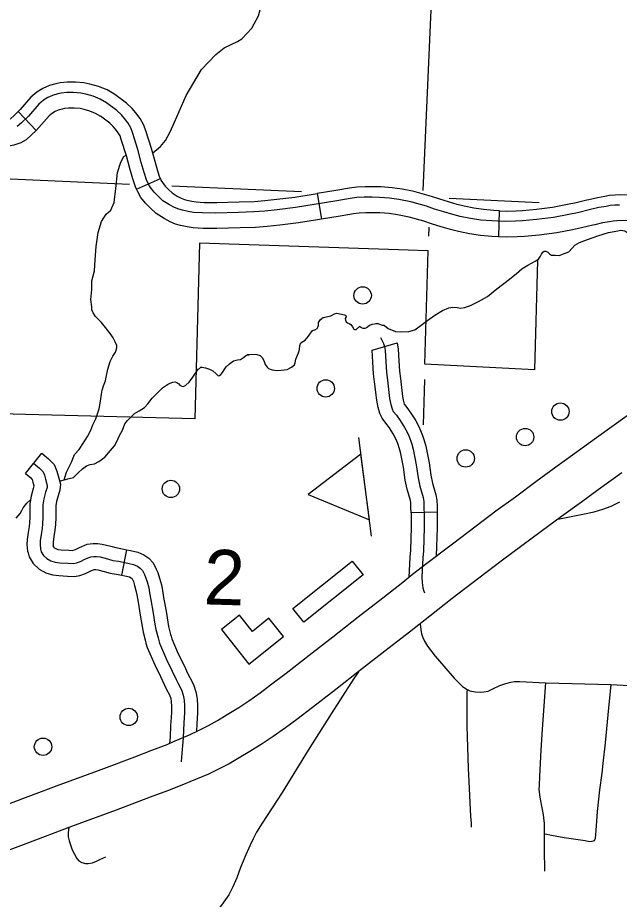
# Model space of a CAD drawing. Extents: x 653372 to 905732, y 627442 to 787275.
# Drawn here: x 709147 to 712613, y 769081 to 774163 of the extents above; entities that cross this region are included whole.
import ezdxf

# ---------------------------------------------------------------- set-up
doc = ezdxf.new("R2010")
doc.units = 0
for name, color, linetype in [('15', 7, 'Continuous'), ('31', 7, 'Continuous'), ('32', 7, 'Continuous'), ('35', 7, 'Continuous'), ('4', 7, 'Continuous'), ('45', 7, 'Continuous'), ('5', 7, 'Continuous'), ('56', 7, 'Continuous'), ('57', 7, 'Continuous'), ('58', 7, 'Continuous'), ('7', 7, 'Continuous')]:
    doc.layers.add(name, color=color, linetype=linetype)

msp = doc.modelspace()

# ---------------------------------------------------------------- linework, layer by layer
at = {"layer": '15'}
for points in [[(709920.8, 769940.5), (710007.9, 769973.8), (710040.4, 769988.2), (710141.5, 770030.5), (710184.6, 770052.1), (710246.6, 770082.9), (710297.6, 770112.6), (710354.3, 770146), (710420.5, 770187.7), (710478.3, 770225.7), (710543.8, 770271.8), (710604.1, 770317), (710693.1, 770385.5), (710826.6, 770488.2), (710962.1, 770594.4), (711108.6, 770709), (711250.3, 770818.9), (711366.4, 770909.7), (711412.6, 770946.7), (711497.2, 771012.7), (711652.4, 771130.6), (711788.3, 771234.5), (711901.7, 771320.2), (712014.2, 771401.9), (712131.8, 771489.5), (712247.2, 771573.1), (712344, 771643.7), (712480.9, 771742.5), (712657.9, 771869.4)], [(712626.9, 771539.6), (712490.8, 771441.3), (712394.2, 771370.9), (712279.9, 771288), (712162.3, 771200.5), (712050.5, 771119.3), (711939.6, 771035.5), (711803.9, 770931.7), (711649.7, 770814.6), (711567.6, 770750.5), (711521.5, 770713.6), (711403.9, 770621.7), (711262.2, 770511.8), (711116.2, 770397.5), (710980, 770290.7), (710845.5, 770187.3), (710755.3, 770117.9), (710690.8, 770069.5), (710619, 770019), (710555.8, 769977.4), (710484.4, 769932.5), (710424, 769896.9), (710365.2, 769862.6), (710296.1, 769828.4), (710245.8, 769803.2)], [(707600.1, 769066.2), (707744.5, 769129.5), (707817.5, 769159.1), (707901.5, 769190.7), (708177.1, 769290.2), (708348.7, 769353.3), (708438.9, 769386.9), (708546.1, 769424.2), (708756.2, 769503.5), (708904.5, 769560.2), (709107, 769635.5), (709370.7, 769735.1), (709627.7, 769830.1), (709823.2, 769903.2), (709920.8, 769940.5)], [(710245.8, 769803.2), (710139.6, 769758.7), (710103.5, 769742.6), (710010, 769707), (709911.6, 769669.4), (709714.8, 769595.8), (709458.2, 769500.9), (709194.8, 769401.4), (708992.7, 769326.2), (708845, 769269.8), (708631.3, 769189.2), (708523.5, 769151.6), (708435.4, 769118.9), (708262.7, 769055.3)]]:
    msp.add_lwpolyline(points, dxfattribs=at)
at = {"layer": '31'}
for p, q in [((709149.6, 773621), (709253.5, 773512.7)), ((709832.2, 773174.5), (709969.5, 773234.7)), ((710872.1, 773148.7), (710897.1, 773000.8)), ((711919, 772899.5), (711923.5, 773049.4)), ((710361.9, 772948.7), (710362, 772948.7)), ((711189.9, 772246), (711333.3, 772288.7)), ((711563.6, 771312.4), (711413.7, 771308.7))]:
    msp.add_line(p, q, dxfattribs=at)
for points in [[(709701.8, 773723.5), (709662.8, 773745.9), (709612.9, 773766.6), (709563.9, 773780.3), (709528.5, 773786.9), (709479.9, 773791.4), (709432.6, 773791), (709393, 773786.9), (709366.9, 773781.4), (709330.1, 773770.7), (709292.1, 773754.6), (709258.4, 773732.8), (709223.8, 773703.5), (709161.8, 773632.7), (709149.6, 773621)], [(710130.3, 773045.2), (710096.7, 773052.5), (710075.7, 773058.5), (710050.6, 773069.3), (710021.6, 773083.9), (709984.2, 773107.8), (709956.4, 773133.5), (709934.3, 773156.9), (709912.9, 773184), (709899.3, 773207.2), (709889.9, 773228.7), (709875.9, 773270.9), (709859.6, 773327.5), (709840.1, 773402.2), (709808.6, 773500), (709798.9, 773526.8), (709783.3, 773554.7), (709763.5, 773581.3), (709745.6, 773602.5), (709719.3, 773627.1), (709659.8, 773671.7), (709622.9, 773693), (709581.6, 773710.1), (709540.2, 773721.7), (709511.4, 773727), (709470, 773730.9), (709430, 773730.5), (709398, 773727.2), (709378.5, 773723.1), (709348.6, 773714.4), (709320.7, 773702.6), (709296.4, 773686.9), (709269.8, 773664.4), (709209.4, 773595.4), (709169.2, 773556.8), (709145.3, 773534.7)], [(709969.5, 773234.7), (709966.7, 773241.1), (709954.2, 773278.6), (709938.6, 773332.8), (709918.9, 773408.6), (709886.3, 773509.9), (709874, 773543.6), (709853.1, 773581.1), (709828.9, 773613.5), (709806.8, 773639.7), (709774.3, 773670.1), (709707.9, 773720), (709701.8, 773723.5)], [(708827.6, 773682.3), (708833, 773671.8), (708855.3, 773639.7), (708878.7, 773613.8), (708904, 773593.5), (708928.2, 773580.5), (708950.7, 773571.3), (708966.7, 773566.8), (708987.2, 773564), (709020.4, 773563), (709053.2, 773566.6), (709086, 773572.6), (709103.5, 773578.9), (709107.3, 773581.1), (709124.6, 773596.9), (709149.6, 773621)], [(709253.5, 773512.7), (709227.3, 773487.6), (709196.7, 773459.4), (709166.6, 773442.1), (709125.1, 773427.3), (709075.1, 773418.1), (709026.4, 773412.7), (708974.8, 773414.3), (708936, 773419.6), (708901.7, 773429.3), (708864, 773444.7), (708820.8, 773468), (708775.5, 773504.3), (708737.6, 773546.2), (708704.1, 773594.4), (708694.1, 773614)], [(709627.1, 773593.4), (709596.4, 773611), (709563.7, 773624.6), (709530, 773634.1), (709507.8, 773638.2), (709473.6, 773641.4), (709440.9, 773641.1), (709416.4, 773638.6), (709403.5, 773635.8), (709380.5, 773629.1), (709362.7, 773621.6), (709347.9, 773612), (709329.3, 773596.3), (709270.4, 773529), (709253.5, 773512.7)], [(709832.2, 773174.5), (709826.6, 773187.2), (709810.9, 773234.2), (709793.9, 773293.2), (709774.8, 773366.7), (709744.4, 773461.1), (709737.2, 773481), (709726.9, 773499.4), (709711.4, 773520.1), (709697.8, 773536.3), (709677.7, 773555.1), (709625.2, 773594.5), (709627, 773593.4)], [(709969.5, 773234.7), (709973, 773226.9), (709981.7, 773212), (709997.9, 773191.5), (710015.9, 773172.3), (710036.9, 773152.9), (710065.4, 773134.7), (710089.1, 773122.8), (710107.5, 773114.8), (710121.6, 773110.8), (710150.7, 773104.5), (710175, 773100.7), (710222.2, 773097.9), (710293.9, 773096.7), (710357.4, 773098.6)], [(710362, 772948.7), (710295, 772946.7), (710216.5, 772948), (710159.1, 772951.4), (710123.3, 772956.9), (710085.2, 772965.3), (710057.2, 772973.1), (710025.6, 772986.8), (709991.1, 773004.2), (709944.9, 773033.7), (709910.3, 773065.7), (709884.2, 773093.4), (709857.6, 773127.1), (709839.1, 773158.6), (709832.2, 773174.5)], [(711422.5, 773161.7), (711361.4, 773174.1), (711304.1, 773182.2), (711241.4, 773186.9), (711197.1, 773188.2), (711149.3, 773188.5), (711101.3, 773186.4), (711058.3, 773180.5), (710979.4, 773166.8), (710872.1, 773148.7)], [(711923.5, 773049.4), (711923.7, 773049.4), (711889.7, 773051.4), (711831.1, 773056.2), (711775.5, 773065.3), (711719.6, 773075.9), (711679.5, 773086.5), (711629, 773100.3), (711578.6, 773116), (711531.5, 773132.5), (711436.7, 773158.8), (711422.5, 773161.7)], [(712613.9, 773082.3), (712586.9, 773081.5), (712559.3, 773079.1), (712536.4, 773074.5), (712495.5, 773067.8), (712447, 773056.6), (712372.9, 773038.7), (712322.3, 773028.6), (712233.4, 773011.7), (712136.8, 772998.7), (712054.5, 772991.1), (712015.8, 772989.1), (711956.5, 772987.7), (711913.7, 772989), (711877.8, 772991.1), (711815.3, 772996.2), (711755.8, 773005.9), (711696.3, 773017.2), (711653.3, 773028.5), (711601.3, 773042.8), (711548.4, 773059.2), (711502.3, 773075.4), (711412.5, 773100.4), (711342.1, 773114.6), (711289.4, 773122.1), (711230.8, 773126.5), (711189, 773127.7), (711144, 773128), (711101.3, 773126.1), (711063.1, 773120.9), (710985.4, 773107.4), (710855.1, 773085.3), (710747.7, 773068.4), (710642.5, 773055.7), (710571.4, 773048.3), (710507.2, 773043.4), (710419.8, 773040.2), (710287.7, 773036.2), (710212.6, 773037.4), (710160.3, 773040.6), (710130.3, 773045.2)], [(710357.4, 773098.6), (710424, 773100.7), (710509.7, 773103.8), (710571.4, 773108.5), (710640.9, 773115.8), (710744.1, 773128.3), (710849.7, 773144.9), (710872.1, 773148.7)], [(711923.5, 773049.4), (711963.5, 773048.2), (712019.7, 773049.5), (712055.8, 773051.4), (712135, 773058.7), (712228.2, 773071.2), (712314.7, 773087.7), (712363.4, 773097.4), (712425.9, 773112.5)], [(712425.9, 773112.5), (712436.4, 773115.1), (712487.6, 773126.9), (712529.7, 773133.8), (712555.4, 773139), (712589.4, 773141.9), (712621, 773142.8), (712848.7, 773133.8), (712971.2, 773129.5)], [(710897.1, 773000.8), (710873.9, 772996.8), (710764.7, 772979.7), (710657.6, 772966.7), (710584.9, 772959.1), (710518.2, 772954), (710429, 772950.7), (710361.9, 772948.7)], [(711392.7, 773014.7), (711336.1, 773026.2), (711288, 773033), (711233.5, 773037.1), (711194.3, 773038.2), (711152.1, 773038.5), (711114.8, 773036.8), (711081.3, 773032.3), (711004.8, 773019), (710897.1, 773000.8)], [(711919, 772899.5), (711917, 772899.6), (711879.2, 772901.8), (711812.9, 772907.2), (711749.4, 772917.5), (711686.4, 772929.5), (711640.5, 772941.6), (711587, 772956.3), (711531.5, 772973.5), (711486.5, 772989.4), (711401.7, 773012.9), (711392.7, 773014.7)], [(712461.1, 772966.7), (712395.8, 772950.9), (712343.4, 772940.5), (712252.2, 772923.1), (712151.9, 772909.7), (712066.6, 772901.8), (712025.4, 772899.6), (711963, 772898.2), (711919, 772899.5)], [(712965.9, 772979.6), (712843.1, 772983.9), (712620.2, 772992.7), (712597.9, 772992.1), (712576.6, 772990.3), (712556.6, 772986.2), (712516.7, 772979.7), (712471, 772969.1), (712461.1, 772966.7)], [(711236.4, 772319.1), (711253.9, 772283.8), (711260.9, 772267.1), (711265.1, 772244.4), (711268, 772181.8), (711271.5, 772117.2), (711277.8, 772073.7), (711289.7, 771968.3), (711296.2, 771933.1), (711303.7, 771908.8), (711310.8, 771893.5), (711328.7, 771871), (711351.1, 771840.1), (711376, 771801.3), (711390.2, 771772.7), (711399.9, 771752.5), (711409.5, 771728.2), (711417.7, 771704.6), (711425, 771675.6), (711442.9, 771585.1), (711453.7, 771511.3), (711464.6, 771462.2), (711482.6, 771396.5), (711486.7, 771373.5), (711487.8, 771343.9), (711489.1, 771293.8), (711488.4, 771225.1), (711484.3, 771090), (711481.7, 771049), (711475, 770940.6), (711476.8, 770906.9), (711480.7, 770875.9), (711486.3, 770857.2), (711490.1, 770848.6)], [(711301.5, 771778.5), (711289.1, 771797.8), (711268.9, 771825.7), (711246.5, 771853.9), (711233.5, 771881.9), (711223.3, 771915.2), (711215.5, 771957.3), (711203.4, 772064.2), (711196.8, 772109.7), (711193.1, 772178), (711189.9, 772246)], [(711333.3, 772288.7), (711339.7, 772252.8), (711342.9, 772185.6), (711346.2, 772124.6), (711352.2, 772083.3), (711363.9, 771979.3), (711369.2, 771951.1), (711373.9, 771935.8), (711375.1, 771933.1), (711388.4, 771916.4), (711413, 771882.4), (711427.7, 771859.5)], [(711427.7, 771859.5), (711441.3, 771838.4), (711457.6, 771805.7), (711468.7, 771782.5), (711479.8, 771754.3), (711489.6, 771726.2), (711498.2, 771692.1), (711516.9, 771597.8), (711527.6, 771524.9), (711537.5, 771480.2), (711555.8, 771413), (711561.4, 771381.6), (711562.8, 771346.3), (711563.6, 771312.4)], [(711413.7, 771308.7), (711412.9, 771341.5), (711411.9, 771365.4), (711409.3, 771380), (711391.8, 771444.2), (711379.9, 771497.7), (711369, 771572.4), (711351.9, 771659.1), (711345.8, 771683), (711339.1, 771702.1), (711331.1, 771722.5), (711322.8, 771739.8), (711310.7, 771764.2), (711301.5, 771778.5)], [(711413.7, 771308.7), (711414.1, 771293.2), (711413.4, 771226.6), (711409.4, 771093.5), (711406.9, 771053.7), (711399.6, 770936.5)], [(711563.6, 771312.4), (711564.1, 771294.3), (711563.4, 771223.6), (711558.4, 771059.2)], [(711465.2, 770669.6), (711470.2, 770636.6), (711473.9, 770612), (711481.1, 770590.8), (711490.9, 770568.6), (711508.5, 770540.9), (711552.3, 770483.5), (711603, 770424.2), (711662.3, 770355.9), (711709.8, 770307.2), (711736.7, 770290.4), (711752, 770283.1), (711782.5, 770277), (711812.2, 770275.2), (711833.2, 770276.3), (711857.9, 770281.7), (711883.6, 770294.1), (711924.5, 770313.9), (711959, 770326), (711988.1, 770333), (712009.4, 770336), (712038.3, 770336.8), (712190.4, 770328.8), (712564.5, 770318.7), (712778.4, 770307.6)], [(712183.4, 769244.1), (712183.4, 769271), (712181.9, 769343.8), (712182.5, 769416.6), (712182.5, 769457.4), (712182.8, 769493.4), (712181.1, 769518.1), (712177.6, 769551), (712175.7, 769568.9), (712168.5, 769608.7), (712159.8, 769657.5), (712154.5, 769683.9), (712152.6, 769700.2), (712151.8, 769714.4), (712152.6, 769739.4), (712155.7, 769788.8), (712163, 769940.2), (712170.4, 770062.8), (712190.4, 770328.8)], [(712564.5, 770318.7), (712546.4, 770145.4), (712531, 769983.3), (712517.7, 769863.2), (712512, 769809.2), (712499.4, 769711.6), (712485.9, 769586.7), (712477.8, 769477.7), (712474, 769432.6), (712468, 769418.2), (712454.9, 769413.7), (712441.9, 769413.3), (712415.4, 769419), (712348.6, 769428.2), (712295.5, 769436.3), (712222.7, 769449.8), (712184.9, 769456.6)], [(711736.7, 770290.4), (711734.5, 770273.5), (711733.7, 770245.2), (711734.3, 770078.6), (711742.5, 769837.4), (711747.8, 769720.7), (711755.9, 769559.5), (711759.7, 769522.2), (711760.1, 769510.1), (711760.5, 769497.1)], [(709441.3, 769494.7), (709438.6, 769467.1), (709439.3, 769441.4), (709444.3, 769418.3), (709462, 769366.3), (709487.7, 769316.2), (709499.4, 769303.7), (709517.7, 769293.2), (709537.6, 769288.3), (709554, 769287.8), (709577.7, 769292.1), (709601.6, 769301.4), (709620.4, 769310.1), (709655.2, 769326.9)]]:
    msp.add_lwpolyline(points, dxfattribs=at)
at = {"layer": '32'}
for points in [[(712259.4, 771272.8), (712402.9, 771300.3), (712468.2, 771314.4), (712518.2, 771330.2), (712565.7, 771348), (712616.5, 771373)], [(711109.8, 770392.5), (711083.4, 770353.9), (710953.7, 770151), (710820.8, 769940.5), (710670.3, 769697.8), (710556, 769520.2), (710523.7, 769468.4), (710504.6, 769429.6), (710487.2, 769392.8), (710462, 769337.8), (710431.9, 769265.1), (710409.4, 769205.7), (710386.4, 769152.8), (710363.6, 769107.7), (710344.9, 769079.7), (710321, 769046.8), (710298.8, 769018.9), (710263.3, 768979.2), (710209.3, 768919.5), (710129.5, 768850.1)]]:
    msp.add_lwpolyline(points, dxfattribs=at)
at = {"layer": '35'}
for points in [[(709925.3, 773383.8), (709969.7, 773420.5), (709999, 773454.1), (710026.3, 773503.7), (710050.1, 773559.5), (710118.6, 773713.7), (710206.7, 773863.5), (710289.2, 773950.8), (710337.1, 773988.7), (710414.4, 774025.7), (710438.2, 774040.7), (710495.4, 774101.7), (710535.6, 774173), (710556.4, 774249.9), (710561.9, 774310), (710549.2, 774378), (710516.3, 774428.2), (710497.1, 774484.8), (710498.4, 774530.3), (710503.8, 774547.3), (710510.6, 774566.8), (710524.1, 774596.6)], [(709594.8, 772766.7), (709599.5, 772844.1), (709610.6, 772924.9), (709629.7, 772987), (709658, 773029.2), (709683.3, 773053.1), (709702.9, 773096.4), (709712.6, 773178.5), (709722.6, 773269.5), (709740.8, 773330.5), (709758.9, 773361.9), (709773.4, 773371)], [(712286.5, 772799.4), (712321.9, 772813.1), (712340.9, 772834.1), (712355.9, 772850.6), (712383.9, 772866.7), (712428.9, 772884), (712488.5, 772905.6), (712549.7, 772924.8), (712603.4, 772934.5), (712622, 772937.2), (712644.5, 772933.3), (712655.7, 772927.3), (712669.1, 772916.4), (712688, 772899.7), (712711.7, 772882), (712746, 772867.2), (712793.6, 772852), (712804.2, 772849.1)], [(711261.2, 772387.6), (711281.8, 772371.8), (711324.1, 772353.6), (711356.4, 772351), (711400.9, 772353.7), (711434.4, 772364), (711472.4, 772391.2), (711509.6, 772420), (711550.9, 772447.8), (711593.7, 772475.7), (711631.3, 772489.9), (711653.6, 772493.3), (711678.6, 772491.7), (711698.7, 772487.9), (711722.3, 772492.8), (711759, 772504.7), (711800.9, 772526), (711853.5, 772556), (711908.2, 772598.8), (711981, 772655.7), (712021.6, 772688.8), (712052.3, 772714.6), (712085.3, 772737), (712128, 772758.4), (712147.8, 772771.5), (712159.6, 772787.4), (712165.6, 772800.1), (712171.6, 772811.3), (712179.8, 772816.7), (712190.3, 772816.4), (712200.7, 772812), (712211.7, 772802), (712222, 772794.4), (712243.8, 772793.7), (712267.8, 772792.6), (712286.5, 772799.4)], [(709415.8, 771498.7), (709428.3, 771542.5), (709457.1, 771600.7), (709475.6, 771644.4), (709501.1, 771674.3), (709527.5, 771712.3), (709549.5, 771749.1), (709569.6, 771785.4), (709580.4, 771816.5), (709598.6, 771851.3), (709616.6, 771908.3), (709625, 771951.9), (709630.6, 771993.6), (709633.7, 772015), (709641.8, 772040), (709653.1, 772069.8), (709658.1, 772091.1), (709666.2, 772137.3), (709680.5, 772181.8), (709696.1, 772212), (709711.6, 772235.6), (709715.6, 772247.1), (709717.9, 772260.6), (709718.9, 772274.1), (709709.7, 772294.6), (709698, 772316.5), (709685.7, 772335.3), (709652.5, 772376.2), (709631.2, 772405.1), (709607.4, 772429.5), (709595.4, 772440.3), (709583.1, 772461.6), (709574.2, 772478.4), (709574.7, 772495.1), (709569.8, 772538.6), (709574.3, 772596.4), (709575.3, 772645.3), (709589.2, 772704.2), (709594.8, 772766.7)], [(709388.8, 771490.8), (709415.8, 771498.7), (709443.6, 771505.9), (709468.7, 771513.1), (709495.3, 771539), (709521.8, 771562.2), (709543.6, 771579.4), (709564.3, 771587.6), (709589.3, 771590.4), (709615.5, 771604.8), (709649.2, 771630.4), (709681.4, 771667.7), (709704.4, 771694.6), (709721.3, 771723.4), (709731.9, 771750.7), (709750.7, 771785.7), (709765.1, 771820.8), (709779.9, 771840.8), (709801.9, 771861.5), (709821.2, 771881.4), (709847.4, 771896.6), (709877.3, 771916.2), (709897.5, 771937.8), (709922.5, 771969.8), (709950.9, 771998.3), (709981.6, 772029.2), (710016.9, 772051.3), (710042.1, 772061.2), (710053.8, 772064.4), (710064.3, 772060.6), (710075.6, 772051.3), (710082.5, 772044), (710093, 772038.3), (710103.6, 772037.1), (710116.3, 772044.8), (710134.6, 772061.1), (710156.8, 772089.8), (710175.4, 772118.6), (710187.5, 772136), (710194.8, 772141.1), (710202.1, 772148), (710210.1, 772147.8), (710228.6, 772143.7), (710252.4, 772136.7), (710271.7, 772127.2), (710290.7, 772108.9), (710302, 772098.8), (710310.9, 772100.3), (710318.2, 772105.4), (710327.4, 772116.7), (710336.8, 772133.3), (710348.8, 772149.8), (710367.2, 772168), (710391.6, 772184.1), (710414.1, 772191.4), (710430.1, 772192.7), (710448.3, 772204.6), (710464.6, 772216.6), (710478.1, 772219.8), (710470, 772219.1), (710500.4, 772223.5), (710524.3, 772221.9), (710543.7, 772216), (710557.5, 772201.4), (710566.7, 772180.6), (710573.3, 772163.5), (710584.4, 772148.1), (710593, 772139.8), (710613.2, 772133), (710640.7, 772128.6), (710665.6, 772130.5), (710699.5, 772134.9), (710724.8, 772148.3), (710741.2, 772162.1), (710746.6, 772173.4), (710749, 772193.8), (710764.4, 772231.6), (710770.3, 772251), (710773.6, 772272.2), (710779.4, 772288), (710793.1, 772298.3), (710803.9, 772303.3), (710823.3, 772327.6), (710843.8, 772358.1), (710850.1, 772362.4), (710859.9, 772363.9), (710873.5, 772370.6), (710877.3, 772379.4), (710881.2, 772390.8), (710879.6, 772397.1), (710879.9, 772406), (710891.9, 772423.4), (710907.4, 772434.5), (710952.1, 772443.8)], [(710952.1, 772443.8), (710973, 772454.9), (710986.5, 772459), (711029.3, 772449.7), (711037.2, 772445.4), (711039.6, 772438.7), (711034, 772429.5), (711035.5, 772419.7), (711039.2, 772410.2), (711047.5, 772404.2), (711057.6, 772399.9), (711066.3, 772394.7), (711076.1, 772379.8), (711083.3, 772367.1), (711088.1, 772365.6), (711096.5, 772364.9), (711117, 772382.1)], [(711261.2, 772387.6), (711248.8, 772387.9), (711243.5, 772390.3), (711225.1, 772398), (711211.3, 772398), (711201.9, 772396.5), (711186.7, 772393.4), (711174.6, 772388.4), (711162.8, 772379.4), (711156.8, 772374.2), (711146.5, 772371.9), (711137.2, 772371.7), (711127.1, 772375.1), (711117, 772382.1)], [(709139.8, 771277.3), (709161.1, 771305.1), (709171.4, 771322.6), (709179.4, 771337.5), (709201.1, 771365.3), (709221.4, 771383.9)]]:
    msp.add_lwpolyline(points, dxfattribs=at)
at = {"layer": '4'}
for points in [[(709791.2, 773202), (707307.8, 773312.1)], [(710782.4, 773158.1), (710035.2, 773191.2)], [(712151.1, 773096.1), (711632.7, 773120.1)]]:
    msp.add_lwpolyline(points, dxfattribs=at)
at = {"layer": '45'}
for p, q in [((709192, 771536.3), (709287.5, 771652)), ((709746.9, 770949.3), (709776.8, 771096.3))]:
    msp.add_line(p, q, dxfattribs=at)
for points in [[(709287.5, 771652), (709325.6, 771620.5), (709357.3, 771586.8), (709373.5, 771549.4), (709380.3, 771522.6), (709393.4, 771473.7), (709390.7, 771439.2), (709379.9, 771406.3), (709371.8, 771374.8), (709367.8, 771349), (709367.4, 771317.1), (709366.9, 771281.1), (709366.4, 771241.2), (709362.4, 771208), (709356.5, 771173.1), (709352.2, 771140.1), (709351.5, 771127.9), (709352.6, 771115.6), (709351.6, 771119)], [(709239.7, 771594.2), (709274.2, 771565.7), (709293.7, 771545), (709302.3, 771525.2), (709307.7, 771503.7), (709317.6, 771466.8), (709316.6, 771454), (709307.9, 771427.4), (709298.2, 771389.9), (709292.9, 771355.3), (709292.4, 771318.1), (709291.9, 771282.1), (709291.5, 771246.1), (709288.2, 771218.8), (709282.3, 771184.2), (709277.5, 771147.2), (709276.3, 771126.8), (709278.6, 771101.7), (709283.6, 771084.4), (709296.3, 771062.7), (709314.7, 771045.1), (709338.7, 771032.8), (709363.5, 771024.7), (709390.8, 771021.4), (709438.3, 771018.2), (709469.4, 771017.3), (709485.9, 771020.4), (709508.7, 771028.3), (709534.7, 771040.9), (709568.1, 771054.6), (709585.8, 771057.1), (709602.3, 771056.6), (709622, 771054.8), (709665, 771043.7), (709696.4, 771034.8), (709728.6, 771029.6), (709781.3, 771018.9), (709815.2, 771010.5), (709837.5, 771000.7), (709853, 770989.9), (709866, 770976.1), (709878.1, 770952.8), (709884.3, 770938.3), (709892.8, 770911.2), (709902.1, 770876.8), (709907.2, 770848.5), (709914.5, 770807.7), (709928.1, 770730.4), (709937.7, 770666.5), (709943.5, 770636.6), (709956.1, 770587.8), (709964.3, 770557.7), (710004.8, 770464.3), (710038.2, 770396.9), (710060.5, 770348.6), (710072.4, 770325.2), (710090.5, 770289.3), (710101.5, 770257.2), (710107.2, 770228.3), (710108, 770195.8), (710108, 770156.3), (710103.9, 770098.8), (710100.1, 770011.4), (710090.8, 769900.7), (710090, 769873.5)], [(709192, 771536.3), (709222.8, 771510.8), (709230.1, 771503.1), (709231.1, 771500.9), (709235.2, 771484.8), (709240.8, 771463.6), (709235.9, 771448.5), (709224.7, 771405), (709218, 771361.5), (709217.4, 771319.1), (709216.9, 771283.1), (709216.5, 771251.1), (709214, 771229.5), (709208.1, 771195.4), (709202.8, 771154.2), (709201.1, 771125.6), (709204.6, 771087.7), (709207.5, 771077.5)], [(709351.6, 771119.1), (709353, 771114.3), (709355.7, 771109.6), (709358.7, 771106.8), (709367.6, 771102.2), (709379.7, 771098.3), (709397.8, 771096.1), (709442, 771093.1), (709463.4, 771092.5), (709466.6, 771093.1), (709480, 771097.7), (709504.1, 771109.4), (709548.3, 771127.5), (709581.6, 771132.2), (709606.8, 771131.5), (709634.9, 771128.9), (709684.5, 771116.1), (709712.7, 771108.2), (709742.1, 771103.4), (709776.8, 771096.3)], [(709207.5, 771077.5), (709214.1, 771054.6), (709236.9, 771015.8), (709270.7, 770983.4), (709309.8, 770963.3), (709347.3, 770951.1), (709383.8, 770946.8), (709434.6, 770943.3), (709475.3, 770942), (709505.3, 770947.8), (709537.4, 770958.8), (709565.3, 770972.4), (709587.8, 770981.6), (709590, 770981.9), (709597.7, 770981.7), (709609.2, 770980.6), (709645.5, 770971.3), (709680.2, 770961.5), (709715.1, 770955.8), (709746.9, 770949.3)], [(709776.8, 771096.3), (709797.8, 771092.1), (709839.5, 771081.8), (709874.4, 771066.4), (709902.3, 771046.9), (709927.9, 771019.8), (709945.9, 770984.9), (709954.7, 770964.5), (709964.8, 770932.2), (709975.3, 770893.3), (709981, 770861.9), (709988.4, 770820.8), (710002.1, 770742.5), (710011.6, 770679.2), (710016.7, 770653.2), (710028.6, 770607.1), (710031.3, 770597.2)], [(709746.9, 770949.3), (709764.9, 770945.7), (709791, 770939.3), (709800.6, 770935), (709803.8, 770932.8), (709804.2, 770932.3), (709810.2, 770920.6), (709813.9, 770912.2), (709820.7, 770890.2), (709828.9, 770860.2), (709833.4, 770835.2), (709840.7, 770794.6), (709854, 770718.4), (709863.8, 770653.7), (709870.4, 770620.1), (709883.6, 770568.6), (709886.6, 770557.6)], [(710031.3, 770597.2), (710035.3, 770582.6), (710072.9, 770495.9), (710105.8, 770429.2), (710128, 770381.3), (710139.3, 770359.1), (710159.7, 770318.5), (710174.1, 770276.7), (710182, 770236.5), (710183, 770196.8), (710183, 770153.6), (710178.8, 770094.5), (710176.8, 770048.2)], [(709886.6, 770557.6), (709893.4, 770532.7), (709936.8, 770432.8), (709970.5, 770364.5), (709993, 770315.9), (710005.4, 770291.4), (710021.2, 770260.1), (710028.9, 770237.7), (710032.4, 770220), (710033, 770194.9), (710033, 770158.9), (710029, 770103.2), (710028.2, 770084.2)], [(710028.2, 770084.2), (710025.2, 770016.2), (710022.2, 769980.1)]]:
    msp.add_lwpolyline(points, dxfattribs=at)
at = {"layer": '5'}
for points in [[(711711.2, 778376.3), (711481.2, 773166.2)], [(711515, 772954.3), (711513.5, 772902.4)], [(711490.3, 772077.4), (711482.9, 771815.3)]]:
    msp.add_lwpolyline(points, dxfattribs=at)
at = {"layer": '56'}
msp.add_lwpolyline([(711074.6, 771029.6), (711137, 770951.4), (710795, 770678.6), (710732.6, 770756.7)], close=True, dxfattribs=at)
for centre in [(711134.6, 772561.5), (710922, 772025.8), (712273.5, 771892.5), (712070.5, 771745.5), (711728.1, 771622), (710029.9, 771446.8), (709787.4, 770132.1), (709293.5, 769960.3)]:
    msp.add_circle(centre, 50, dxfattribs=at)
at = {"layer": '57'}
msp.add_line((711186.1, 771173.3), (711112.1, 771742.2), dxfattribs=at)
msp.add_lwpolyline([(711173.8, 771268.1), (711124.5, 771647.4), (710820.6, 771415)], close=True, dxfattribs=at)
at = {"layer": '58'}
msp.add_lwpolyline([(710479.5, 770437.3), (710677.8, 770596), (710594.1, 770700.7), (710500.2, 770625.6), (710425.3, 770719.2), (710320.8, 770635.6)], close=True, dxfattribs=at)
at = {"layer": '7'}
for points in [[(711511.2, 772818.1), (710194, 772863), (710167.8, 771849.7), (708146.1, 771902.1)], [(711492.8, 772164.7), (711511.2, 772818.1)], [(712142.2, 772764), (712124, 772132), (711492.8, 772164.7)]]:
    msp.add_lwpolyline(points, dxfattribs=at)

# ---------------------------------------------------------------- texts
at = {"layer": '58'}
msp.add_text('2', height=316.8, rotation=358.28, dxfattribs=at).set_placement((710215.9, 770781.6))

doc.saveas('drawing.dxf')
